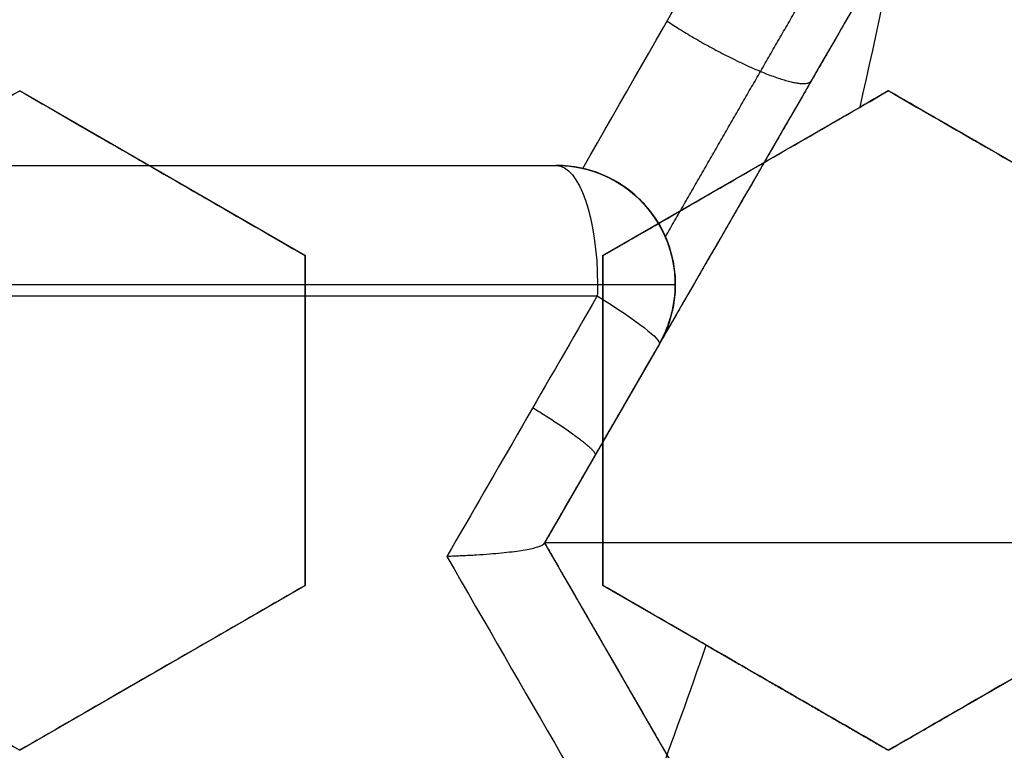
# Model space of a CAD drawing. Header units: centimetres. Extents: x -11.4 to 11.4, y -26.1 to 0.
# Tile 527 of 656: x -6.685 to -6.6023, y -23.9042 to -23.8428. Entities that reach past the tile are written whole.
import ezdxf

# ---------------------------------------------------------------- set-up
doc = ezdxf.new("R2010")
doc.units = ezdxf.units.CM
doc.layers.add('Default', color=7, linetype='Continuous', true_color=0x000000)

msp = doc.modelspace()

# ---------------------------------------------------------------- linework, layer by layer
at = {"layer": 'Default'}
for p, q in [((-6.661000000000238, -23.86258330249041, -3.2407209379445), (-6.684999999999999, -23.84872689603, -3.2407209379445)), ((-6.61200000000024, -23.84872689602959, -3.2576317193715), (-6.636, -23.86258330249, -3.2576317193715)), ((-6.588000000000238, -23.86258330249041, -3.261263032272), (-6.612, -23.84872689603, -3.261263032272)), ((-7.460094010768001, -23.855, -4.686260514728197), (-6.639905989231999, -23.855, -4.686260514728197)), ((-6.673000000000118, -23.85565509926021, -3.267319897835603), (-6.673000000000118, -23.85565509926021, -3.214111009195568)), ((-6.62400000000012, -23.8556550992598, -3.28456530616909), (-6.62400000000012, -23.8556550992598, -3.231356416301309)), ((-6.624793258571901, -23.85882398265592, -4.607995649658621), (-6.624793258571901, -23.85882398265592, -4.515)), ((-6.661, -23.89029611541, -3.2471650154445), (-6.661, -23.86258330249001, -3.2471650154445)), ((-6.636, -23.86258330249, -3.2558403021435), (-6.636, -23.89029611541, -3.2558403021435)), ((-6.629905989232, -23.865, -4.611634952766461), (-6.629905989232, -23.865, -4.706169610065)), ((-6.631245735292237, -23.8700000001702, -4.611419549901), (-6.640897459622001, -23.88671727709, -4.611419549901)), ((-6.661, -23.87643970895, -3.273692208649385), (-6.661, -23.87643970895, -3.220483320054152)), ((-6.636, -23.87643970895, -3.282370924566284), (-6.636, -23.87643970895, -3.229162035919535)), ((-6.511897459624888, -23.886717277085, -4.515), (-6.640897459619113, -23.886717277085, -4.515)), ((-6.640897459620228, -23.88671727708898, -4.6108017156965), (-6.608647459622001, -23.94257591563, -4.6108017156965)), ((-6.708999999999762, -23.89029611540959, -3.237421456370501), (-6.685, -23.90415252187, -3.237421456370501)), ((-6.684999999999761, -23.90415252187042, -3.245573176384), (-6.661, -23.89029611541, -3.245573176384)), ((-6.635999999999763, -23.89029611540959, -3.25910413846), (-6.612000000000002, -23.90415252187, -3.25910413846)), ((-6.611999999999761, -23.90415252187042, -3.2640558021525), (-6.588, -23.89029611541, -3.2640558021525)), ((-6.67299999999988, -23.89722431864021, -3.272124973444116), (-6.67299999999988, -23.89722431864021, -3.21891608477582)), ((-6.623999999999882, -23.8972243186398, -3.2875), (-6.623999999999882, -23.8972243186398, -3.235657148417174))]:
    msp.add_line(p, q, dxfattribs=at)
at = {"layer": 'Default', "extrusion": (0, 0, -1)}
for centre, radius, start, end in [((7.050000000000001, -23.75, 3), 0.9, 90, 270), ((7.050000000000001, -23.75, 3.789997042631), 0.8999999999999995, 90, 270), ((7.050000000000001, -23.75, 4.600000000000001), 0.8550000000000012, 90, 270), ((7.050000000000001, -23.75, 3.05), 0.5999999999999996, 90, 270), ((7.050000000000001, -23.75, 4.27), 0.8250000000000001, 180, 0), ((7.050000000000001, -23.75, 4.48), 0.82, 180, 0), ((7.050000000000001, -23.75, 4.455), 0.7950000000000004, 180, 0), ((7.050000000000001, -23.75, 4.32), 0.7825000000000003, 180, 0), ((7.050000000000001, -23.75, 4.455), 0.7825000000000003, 180, 0), ((7.050000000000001, -23.75, 4.345000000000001), 0.7575000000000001, 180, 0), ((7.050000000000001, -23.75, 3.2675), 0.6775000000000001, 180, 0), ((7.050000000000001, -23.75, 3.2775), 0.6774999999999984, 180, 0), ((7.050000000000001, -23.75, 3.25), 0.6724999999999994, 180, 0), ((7.050000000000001, -23.75, 3.25), 0.6367740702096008, 180, 0), ((7.050000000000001, -23.75, 3.269019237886), 0.6125, 180, 0), ((7.050000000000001, -23.75, 3.255), 0.6075000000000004, 180, 0), ((7.050000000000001, -23.75, 4.670980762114), 0.6075, 180, 0), ((7.050000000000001, -23.75, 4.69), 0.6075000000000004, 180, 0), ((7.050000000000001, -23.75, 3.255), 0.55, 180, 0), ((7.050000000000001, -23.75, 3.263395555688), 0.5499999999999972, 180, 0), ((6.639905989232, -23.865, 4.655926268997), 0.00999999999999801, 90, 210.000000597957)]:
    msp.add_arc(centre, radius, start, end, dxfattribs=at)
at = {"layer": 'Default'}
for centre, radius, start, end in [((-7.050000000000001, -23.75, -4.6), 0.8550000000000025, 270, 90), ((-7.050000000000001, -23.75, -4.27), 0.835, 270, 90), ((-7.050000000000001, -23.75, -4.58), 0.8349999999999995, 270, 90), ((-7.050000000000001, -23.75, -4.425000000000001), 0.8349999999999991, 270, 90), ((-7.050000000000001, -23.75, -3.1), 0.775, 270, 90), ((-7.050000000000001, -23.75, -3.5986250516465), 0.7749999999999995, 270, 90), ((-7.050000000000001, -23.75, -3), 0.6000000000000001, 270, 90), ((-7.050000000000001, -23.75, -3.1), 0.6000000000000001, 270, 90), ((-7.050000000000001, -23.75, -4.295000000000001), 0.8250000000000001, 180, 0), ((-7.050000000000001, -23.75, -4.282500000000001), 0.8249999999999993, 180, 0), ((-7.050000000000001, -23.75, -4.32), 0.8, 180, 0), ((-7.050000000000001, -23.75, -4.43), 0.7575000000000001, 180, 0), ((-7.050000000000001, -23.75, -4.3875), 0.7574999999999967, 180, 0), ((-7.050000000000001, -23.75, -3.98), 0.75, 180, 0), ((-7.050000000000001, -23.75, -3.2425), 0.75, 180, 0), ((-7.050000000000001, -23.75, -3.2425), 0.7025000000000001, 180, 0), ((-7.050000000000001, -23.75, -3.2875), 0.6775000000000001, 180, 0), ((-7.050000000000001, -23.75, -3.2875), 0.6725, 180, 0), ((-7.050000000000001, -23.75, -3.26875), 0.6724999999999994, 180, 0), ((-7.050000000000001, -23.75, -4.66), 0.67, 180, 0), ((-7.050000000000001, -23.75, -4.69), 0.6400000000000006, 180, 0), ((-7.050000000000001, -23.75, -3.25), 0.636774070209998, 180, 0), ((-7.050000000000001, -23.75, -3.2875), 0.6231698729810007, 180, 0), ((-7.050000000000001, -23.75, -3.2875), 0.6075, 180, 0), ((-7.050000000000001, -23.75, -3.27125), 0.6074999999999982, 180, 0), ((-7.050000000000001, -23.75, -4.680490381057), 0.6074999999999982, 180, 0), ((-7.050000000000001, -23.75, -3.271791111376), 0.55, 180, 0), ((-7.050000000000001, -23.75, -4.161274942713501), 0.7750000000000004, 274.5305254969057, 0), ((-7.050000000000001, -23.75, -3.61125), 0.75, 296.8079105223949, 0), ((-7.050000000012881, -23.74999999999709, -3.2875), 0.4469695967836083, 347.0582565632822, 357.0667820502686), ((-6.639905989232, -23.865, -4.706169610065), 0.01, 0, 90), ((-6.639905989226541, -23.865, -4.706169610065), 0.009999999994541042, 329.9999999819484, 0), ((-7.050000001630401, -23.7499999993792, -3.2875), 0.4469695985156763, 337.7792039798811, 341.0279703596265)]:
    msp.add_arc(centre, radius, start, end, dxfattribs=at)
at = {"layer": 'Default', "extrusion": (-1.379856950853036e-06, 1.386659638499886e-16, 0.9999999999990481)}
msp.add_arc((-7.050003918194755, -23.75, -3.984869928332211), 0.7584484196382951, 252.0001242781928, 0, dxfattribs=at)
at = {"layer": 'Default', "extrusion": (0, -1, 0)}
for centre, radius, start, end in [((-7.050000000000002, -3.595000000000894, 23.855), 1.184430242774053, 249.7426523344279, 290.2573476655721), ((-7.050000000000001, -3.595000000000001, 23.855), 1.184430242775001, 249.7426523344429, 290.2573476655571), ((-7.050000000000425, -3.594999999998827, 23.865), 1.194430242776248, 249.7426523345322, 290.2573476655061), ((-6.639905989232, -4.706169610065, 23.865), 0.01, 290.2573476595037, 0), ((-7.050000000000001, -3.594999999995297, 23.86596638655), 1.194383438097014, 249.7426523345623, 290.2573476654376)]:
    msp.add_arc(centre, radius, start, end, dxfattribs=at)
at = {"layer": 'Default', "extrusion": (-7.220129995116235e-09, 0.9999999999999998, -2.013600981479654e-08)}
msp.add_arc((7.049981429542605, -5.75994820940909, -23.85499985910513), 1.214944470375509, 98.69735377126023, 109.7262121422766, dxfattribs=at)
at = {"layer": 'Default', "extrusion": (-0.9381469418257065, 1.052771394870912e-10, -0.3462373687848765)}
msp.add_arc((23.86500000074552, -2.116095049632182, 7.858659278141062), 0.01000000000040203, 179.9999999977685, 269.9999999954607, dxfattribs=at)
at = {"layer": 'Default', "extrusion": (-0.9381469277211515, -2.173125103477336e-09, -0.3462374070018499)}
msp.add_arc((23.86499998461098, -2.116094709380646, 7.858659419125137), 0.01000000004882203, 270.0000000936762, 275.5456419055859, dxfattribs=at)
at = {"layer": 'Default', "extrusion": (-0.8660254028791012, 0.5000000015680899, -2.309284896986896e-08)}
msp.add_arc((24.09310332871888, -3.595000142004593, -6.18564033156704), 1.125541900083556, 264.5786569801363, 265.8704395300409, dxfattribs=at)
at = {"layer": 'Default', "extrusion": (-0.4977634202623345, -0.8621515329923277, -0.09447915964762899)}
msp.add_arc((6.182172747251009, -2.418785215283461, 24.3249836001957), 0.009999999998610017, 290.2896512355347, 3.39683240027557e-09, dxfattribs=at)
at = {"layer": 'Default', "extrusion": (-0.8660254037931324, 0.499999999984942, 1.149505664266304e-09)}
msp.add_arc((24.09310334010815, -3.594999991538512, -6.192172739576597), 1.116162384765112, 264.5786569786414, 265.5775242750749, dxfattribs=at)
at = {"layer": 'Default', "extrusion": (-0.8660254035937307, -0.5000000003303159, -1.04119254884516e-09)}
msp.add_arc((17.04310333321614, -3.594999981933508, 17.69454455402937), 1.157566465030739, 286.2000596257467, 289.6041441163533, dxfattribs=at)
at = {"layer": 'Default', "extrusion": (-0.8660254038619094, -0.4999999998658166, 4.883096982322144e-10)}
msp.add_arc((17.04310334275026, -3.595000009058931, 17.70222575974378), 1.167293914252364, 285.9026967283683, 289.8586017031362, dxfattribs=at)
at = {"layer": 'Default'}
for points, degree in [([(-7.050000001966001, -22.85000591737, -4.579994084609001), (-7.038829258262, -22.85000591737, -4.579994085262), (-7.016470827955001, -22.85041309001, -4.57996809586), (-6.982913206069, -22.85229470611, -4.579978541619), (-6.949430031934, -22.85542554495, -4.579975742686), (-6.916038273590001, -22.85981313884, -4.579976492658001), (-6.882816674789, -22.86545048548, -4.579976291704), (-6.849855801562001, -22.87232107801, -4.579976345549), (-6.817154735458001, -22.88042458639, -4.579976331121), (-6.784792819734, -22.88974261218, -4.579976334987), (-6.752822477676, -22.90025696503, -4.579976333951), (-6.721248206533, -22.91196643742, -4.579976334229), (-6.690138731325, -22.92484687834, -4.579976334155), (-6.659531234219, -22.93888214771, -4.579976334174), (-6.629466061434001, -22.95405467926, -4.579976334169), (-6.60000794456, -22.97033040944, -4.579976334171), (-6.571170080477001, -22.98770094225, -4.57997633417), (-6.542992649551, -23.00614419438, -4.57997633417), (-6.515530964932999, -23.02562391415, -4.57997633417), (-6.488811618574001, -23.04612101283, -4.57997633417), (-6.462881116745, -23.06760056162, -4.57997633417), (-6.437786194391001, -23.09002131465, -4.57997633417), (-6.413531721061, -23.11337910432, -4.57997633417), (-6.390166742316, -23.13762926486, -4.57997633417), (-6.367728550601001, -23.1627320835, -4.57997633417), (-6.346240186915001, -23.18866229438, -4.57997633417), (-6.325745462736, -23.21536660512, -4.57997633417), (-6.306266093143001, -23.24281397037, -4.57997633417), (-6.287815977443, -23.27098694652, -4.57997633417), (-6.270435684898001, -23.29982524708, -4.57997633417), (-6.254144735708, -23.32929531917, -4.57997633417), (-6.238966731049, -23.35935601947, -4.57997633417), (-6.22493234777, -23.3899431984, -4.57997633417), (-6.212045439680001, -23.4210469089, -4.57997633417), (-6.200328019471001, -23.4526190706, -4.57997633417), (-6.189801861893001, -23.48460021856, -4.57997633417), (-6.180477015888, -23.5169596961, -4.57997633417), (-6.172370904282, -23.54963853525, -4.57997633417), (-6.165495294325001, -23.58258113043, -4.57997633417), (-6.159852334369, -23.61577939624, -4.57997633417), (-6.155455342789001, -23.64916502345, -4.57997633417), (-6.152310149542, -23.68268801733, -4.57997633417), (-6.150420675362, -23.71631200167, -4.57997633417), (-6.149790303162, -23.74996560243, -4.57997633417), (-6.150418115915, -23.78361971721, -4.57997633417), (-6.152305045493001, -23.81724384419, -4.57997633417), (-6.155447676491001, -23.85076694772, -4.57997633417), (-6.159842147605, -23.884153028, -4.57997633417), (-6.165482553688, -23.91735152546, -4.57997633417), (-6.172355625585, -23.95029454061, -4.57997633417), (-6.180459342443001, -23.98297436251, -4.57997633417), (-6.189781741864, -24.01533455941, -4.57997633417), (-6.200305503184, -24.0473165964, -4.57997633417), (-6.212020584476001, -24.07888976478, -4.57997633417), (-6.224905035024, -24.10999420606, -4.57997633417), (-6.238937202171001, -24.14058267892, -4.57997633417), (-6.254113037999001, -24.170644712, -4.57997633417), (-6.270401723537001, -24.20011593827, -4.57997633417), (-6.287779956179, -24.2289557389, -4.57997633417), (-6.306227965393, -24.25713010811, -4.57997633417), (-6.325705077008, -24.28457868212, -4.57997633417), (-6.346198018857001, -24.3112848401, -4.57997633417), (-6.367684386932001, -24.33721659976, -4.57997633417), (-6.390120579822, -24.3623209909, -4.57997633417), (-6.413483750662, -24.38657293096, -4.57997633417), (-6.437736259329, -24.40993235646, -4.57997633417), (-6.462829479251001, -24.4323550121, -4.57997633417), (-6.488758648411, -24.45383675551, -4.57997633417), (-6.515476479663, -24.47433588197, -4.57997633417), (-6.542936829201, -24.49381775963, -4.57997633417), (-6.571112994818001, -24.51226319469, -4.57997633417), (-6.599949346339, -24.52963576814, -4.579976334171), (-6.629406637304, -24.54591392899, -4.579976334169), (-6.659470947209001, -24.56108882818, -4.579976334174), (-6.690077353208, -24.57512635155, -4.579976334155), (-6.721186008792, -24.58800916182, -4.579976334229), (-6.752759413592, -24.59972097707, -4.579976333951), (-6.784729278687, -24.61023780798, -4.579976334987), (-6.817091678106, -24.61955853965, -4.579976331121), (-6.849792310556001, -24.62766442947, -4.579976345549), (-6.88275073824, -24.63453701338, -4.579976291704), (-6.915969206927, -24.64017644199, -4.579976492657), (-6.949361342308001, -24.64456678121, -4.579975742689), (-6.982852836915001, -24.64770094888, -4.579978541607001), (-7.016430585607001, -24.64958576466, -4.579968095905), (-7.038814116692, -24.64999408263, -4.579994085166), (-7.049999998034, -24.64999408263, -4.579994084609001)], 3), ([(-7.050000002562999, -22.87000771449, -4.599992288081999), (-7.038929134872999, -22.87000771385, -4.599992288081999), (-7.016824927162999, -22.87044777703, -4.600003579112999), (-6.983759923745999, -22.87231003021, -4.599999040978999), (-6.950849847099, -22.8754191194, -4.600000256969), (-6.918072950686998, -22.87975909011, -4.599999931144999), (-6.885477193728, -22.88532902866, -4.600000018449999), (-6.853104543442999, -22.89212084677, -4.599999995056), (-6.820976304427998, -22.90013377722, -4.600000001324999), (-6.789232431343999, -22.90933233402, -4.599999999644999), (-6.757976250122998, -22.91967364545, -4.600000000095), (-6.727177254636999, -22.93115663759, -4.599999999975), (-6.696849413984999, -22.94377187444, -4.600000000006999), (-6.666982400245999, -22.95752443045, -4.599999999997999), (-6.637633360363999, -22.97239239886, -4.6), (-6.608880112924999, -22.98833558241, -4.6), (-6.580743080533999, -23.00534064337, -4.6), (-6.553257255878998, -23.02338719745, -4.6), (-6.526470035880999, -23.04244368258, -4.6), (-6.500404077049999, -23.06249428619, -4.6), (-6.475109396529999, -23.08350162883, -4.6), (-6.450633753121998, -23.10542314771, -4.6), (-6.426981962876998, -23.12825403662, -4.6), (-6.404200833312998, -23.15195089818, -4.6), (-6.382323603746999, -23.17647785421, -4.6), (-6.361371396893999, -23.20181201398, -4.6), (-6.341387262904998, -23.22790124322, -4.6), (-6.322391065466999, -23.25471754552, -4.6), (-6.304398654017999, -23.28224122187, -4.6), (-6.287450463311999, -23.31041192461, -4.6), (-6.271564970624, -23.33919764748, -4.6), (-6.256764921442, -23.36855872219, -4.6), (-6.243080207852, -23.39843256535, -4.6), (-6.2305142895, -23.42881031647, -4.6), (-6.219089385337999, -23.45964319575, -4.6), (-6.208826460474, -23.4908734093, -4.6), (-6.199734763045, -23.52247268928, -4.6), (-6.191831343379, -23.55438357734, -4.6), (-6.185127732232, -23.58655183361, -4.6), (-6.179626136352, -23.61896932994, -4.6), (-6.175339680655, -23.65156823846, -4.6), (-6.172273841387, -23.68430056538, -4.6), (-6.170432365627, -23.71713212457, -4.6), (-6.169818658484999, -23.74999277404, -4.6), (-6.170431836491, -23.78285372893, -4.6), (-6.172272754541, -23.81568473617, -4.6), (-6.17533790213, -23.84841578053, -4.6), (-6.179623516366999, -23.88101313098, -4.6), (-6.185124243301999, -23.91342969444, -4.6), (-6.191827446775, -23.94559951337, -4.6), (-6.199731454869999, -23.97751522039, -4.6), (-6.208824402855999, -24.00912015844, -4.6), (-6.219088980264, -24.04035585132, -4.6), (-6.230515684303, -24.07119339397, -4.6), (-6.243083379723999, -24.10157483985, -4.6), (-6.256770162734, -24.13145229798, -4.6), (-6.271572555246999, -24.16081683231, -4.6), (-6.287460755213, -24.18960605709, -4.6), (-6.304412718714, -24.21778133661, -4.6), (-6.322408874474, -24.24530870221, -4.6), (-6.341407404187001, -24.27212610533, -4.6), (-6.361391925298, -24.29821371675, -4.6), (-6.382342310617, -24.32354381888, -4.6), (-6.404216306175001, -24.34806569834, -4.6), (-6.426994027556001, -24.37175796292, -4.6), (-6.450643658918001, -24.39458604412, -4.6), (-6.475121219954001, -24.41650866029, -4.6), (-6.500422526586, -24.43752061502, -4.6), (-6.526496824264, -24.45757628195, -4.6), (-6.553291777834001, -24.47663651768, -4.6), (-6.580784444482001, -24.49468551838, -4.6), (-6.608928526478, -24.51169257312, -4.6), (-6.637691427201, -24.52763854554, -4.6), (-6.667051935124, -24.54250933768, -4.599999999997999), (-6.696931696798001, -24.55626435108, -4.600000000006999), (-6.727274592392, -24.56888192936, -4.599999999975), (-6.758087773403, -24.58036572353, -4.600000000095), (-6.789353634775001, -24.59070531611, -4.599999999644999), (-6.821099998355, -24.59989952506, -4.600000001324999), (-6.853227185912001, -24.60790727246, -4.599999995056), (-6.885602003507, -24.61469476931, -4.600000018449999), (-6.918204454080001, -24.62026089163, -4.599999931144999), (-6.950981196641, -24.6245956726, -4.600000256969), (-6.983876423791, -24.62769844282, -4.599999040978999), (-7.01690332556, -24.62955448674, -4.600003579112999), (-7.038958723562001, -24.62999228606, -4.599992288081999), (-7.049999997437, -24.62999228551, -4.599992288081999)], 3), ([(-7.050000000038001, -22.97338343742, -4.211616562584), (-7.040034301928, -22.97326068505, -4.211739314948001), (-7.0200716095, -22.97339655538, -4.211987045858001), (-6.990068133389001, -22.97475443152, -4.212364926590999), (-6.960077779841, -22.97727194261, -4.212748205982), (-6.930172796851, -22.98094910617, -4.213135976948), (-6.900463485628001, -22.98577184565, -4.213526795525), (-6.870960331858, -22.99173644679, -4.213920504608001), (-6.841728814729, -22.9988285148, -4.21431621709), (-6.812767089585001, -23.00704882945, -4.214713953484), (-6.784149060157, -23.01637813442, -4.215112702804), (-6.755903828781, -23.0268065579, -4.215512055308), (-6.728083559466, -23.03831624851, -4.215911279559), (-6.700785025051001, -23.0508628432, -4.216308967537), (-6.673979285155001, -23.06445271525, -4.216705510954), (-6.647535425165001, -23.07916987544, -4.21710293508), (-6.621903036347, -23.09477466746, -4.217494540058), (-6.598251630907, -23.11044028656, -4.217861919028), (-6.577686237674, -23.12510785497, -4.218186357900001), (-6.559354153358, -23.13903749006, -4.21847964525), (-6.54189295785, -23.15310658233, -4.218762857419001), (-6.524518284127, -23.16795465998, -4.219048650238), (-6.507527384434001, -23.18336335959, -4.2193327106), (-6.491033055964, -23.19923462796, -4.219611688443), (-6.475328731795, -23.21524076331, -4.219887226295), (-6.459818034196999, -23.23196178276, -4.220170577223), (-6.443392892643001, -23.25075472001, -4.220483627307), (-6.425759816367, -23.27235681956, -4.220836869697), (-6.407902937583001, -23.29596432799, -4.221215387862), (-6.390537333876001, -23.320853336, -4.221606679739), (-6.374163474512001, -23.34636627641, -4.22200017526), (-6.358774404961, -23.37250001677, -4.222395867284), (-6.344394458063, -23.39922104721, -4.222793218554), (-6.331054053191, -23.42647417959, -4.223191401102), (-6.318782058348, -23.45419617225, -4.223589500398), (-6.307584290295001, -23.4823692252, -4.223987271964), (-6.297472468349, -23.51096694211, -4.224384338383), (-6.288462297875, -23.53995216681, -4.224780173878), (-6.280576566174, -23.56925476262, -4.22517382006), (-6.273829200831, -23.59881391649, -4.225564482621), (-6.268224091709, -23.62860184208, -4.225951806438), (-6.263764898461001, -23.65860388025, -4.226335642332), (-6.260461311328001, -23.68877269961, -4.226715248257), (-6.258320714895, -23.71905055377, -4.227090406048), (-6.257345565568, -23.74942073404, -4.227459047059), (-6.257541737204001, -23.78002186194, -4.227829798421), (-6.258911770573, -23.81056761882, -4.228207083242), (-6.261454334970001, -23.84105143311, -4.228588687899), (-6.265161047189, -23.87138087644, -4.228974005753), (-6.270024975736, -23.90153190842, -4.229362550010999), (-6.276045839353, -23.9314946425, -4.229754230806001), (-6.283206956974, -23.96118644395, -4.230147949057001), (-6.291506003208, -23.99059835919, -4.230543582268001), (-6.300922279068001, -24.01965553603, -4.230940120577), (-6.311447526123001, -24.04833621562, -4.23133725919), (-6.323068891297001, -24.07660058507, -4.231734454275), (-6.335758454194, -24.10438344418, -4.232130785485), (-6.349513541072, -24.13167755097, -4.232526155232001), (-6.364293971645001, -24.15840378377, -4.232919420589), (-6.380099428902, -24.18456209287, -4.233310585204), (-6.396889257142, -24.21008352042, -4.23369863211), (-6.414649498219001, -24.23494853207, -4.2340832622), (-6.433349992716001, -24.25911283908, -4.234463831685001), (-6.452961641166, -24.28254236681, -4.234839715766), (-6.473558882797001, -24.30531097, -4.235212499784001), (-6.49503825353, -24.32728630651, -4.23557888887), (-6.517395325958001, -24.34847618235, -4.235952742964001), (-6.540529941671, -24.36877856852, -4.236330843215), (-6.564422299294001, -24.3881804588, -4.236713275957), (-6.589045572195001, -24.40665840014, -4.237099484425), (-6.614348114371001, -24.42417454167, -4.237488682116), (-6.640315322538, -24.44071804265, -4.237880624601), (-6.666876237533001, -24.45624449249, -4.238274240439), (-6.694029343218, -24.47075331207, -4.238669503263), (-6.721707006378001, -24.48420741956, -4.239065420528), (-6.749886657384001, -24.49659654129, -4.239461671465), (-6.778516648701, -24.50789701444, -4.239857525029), (-6.807545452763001, -24.51809033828, -4.240252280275), (-6.836977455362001, -24.52717647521, -4.240645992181), (-6.866748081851, -24.53513189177, -4.241037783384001), (-6.896791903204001, -24.54193893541, -4.241426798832), (-6.927035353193, -24.54758431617, -4.241812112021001), (-6.957482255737, -24.55207143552, -4.242193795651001), (-6.988153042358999, -24.55539777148, -4.242572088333), (-7.019001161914, -24.55754929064, -4.242946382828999), (-7.039657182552, -24.55819289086, -4.243192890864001), (-7.050000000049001, -24.5583152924, -4.243315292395)], 3), ([(-7.050000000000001, -24.525, -4.097250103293), (-7.040059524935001, -24.525, -4.097056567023), (-7.020176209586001, -24.52461734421, -4.096666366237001), (-6.990398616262, -24.52289677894, -4.096072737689), (-6.960681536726, -24.52002887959, -4.095471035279), (-6.93109326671, -24.51601765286, -4.094862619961), (-6.901708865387, -24.51087533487, -4.094249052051), (-6.872544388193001, -24.5046065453, -4.09363068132), (-6.843642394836, -24.49722044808, -4.093008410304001), (-6.815018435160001, -24.48871913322, -4.0923825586), (-6.786746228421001, -24.47912222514, -4.091754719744), (-6.758891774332, -24.4684549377, -4.091126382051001), (-6.731464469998, -24.45672251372, -4.090497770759), (-6.704505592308, -24.44394203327, -4.089869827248), (-6.67803608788, -24.43012136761, -4.089243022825), (-6.652126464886, -24.41529568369, -4.088619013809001), (-6.626828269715, -24.3994976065, -4.087999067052), (-6.602153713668, -24.38273637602, -4.0873834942), (-6.578133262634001, -24.3650315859, -4.086773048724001), (-6.554796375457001, -24.34640201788, -4.086168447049), (-6.532209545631, -24.32690110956, -4.085571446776), (-6.510389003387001, -24.3065441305, -4.084982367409), (-6.489390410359, -24.28538619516, -4.084403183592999), (-6.469190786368, -24.26340330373, -4.083811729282), (-6.449850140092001, -24.24065475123, -4.083213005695), (-6.431412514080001, -24.21719494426, -4.082607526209), (-6.413897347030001, -24.19305176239, -4.081996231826), (-6.397322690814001, -24.16825132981, -4.081379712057), (-6.381698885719, -24.14280524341, -4.08075829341), (-6.367066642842, -24.11677498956, -4.08013349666), (-6.353463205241, -24.0902319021, -4.079507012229), (-6.340892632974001, -24.06319079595, -4.078879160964), (-6.329354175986, -24.03564384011, -4.078249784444), (-6.318873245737, -24.00763676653, -4.077619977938), (-6.309493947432, -23.97928509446, -4.076992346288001), (-6.30125860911, -23.95075631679, -4.07637049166), (-6.294105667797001, -23.92190387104, -4.075751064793), (-6.287919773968, -23.89202918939, -4.075119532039), (-6.282925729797, -23.8619255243, -4.074493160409), (-6.27922777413, -23.83252088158, -4.073890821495), (-6.276803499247, -23.80502748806, -4.073336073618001), (-6.275387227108, -23.77883524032, -4.072814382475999), (-6.274846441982, -23.7520817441, -4.072290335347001), (-6.27524316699, -23.72509774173, -4.071763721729), (-6.276580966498, -23.69814539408, -4.071227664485), (-6.278824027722, -23.67162969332, -4.070693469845), (-6.281923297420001, -23.64546667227, -4.070159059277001), (-6.286213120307, -23.61756303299, -4.069581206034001), (-6.291882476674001, -23.58816071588, -4.068963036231), (-6.298864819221, -23.55833921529, -4.068326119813), (-6.306953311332, -23.52908125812, -4.067691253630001), (-6.315942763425, -23.50084682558, -4.067069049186), (-6.32605741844, -23.47281764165, -4.066441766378), (-6.33729162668, -23.44508928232, -4.065811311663), (-6.349584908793, -23.41782536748, -4.065181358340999), (-6.362822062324, -23.39124745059, -4.064557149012), (-6.37709700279, -23.36512302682, -4.063933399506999), (-6.392790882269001, -23.33888569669, -4.063296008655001), (-6.409455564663, -23.31338657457, -4.062665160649), (-6.426553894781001, -23.2893367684, -4.062059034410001), (-6.443232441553, -23.26761872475, -4.061501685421), (-6.459897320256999, -23.24737082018, -4.060973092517), (-6.477614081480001, -23.22727445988, -4.060438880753), (-6.496156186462, -23.20766698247, -4.059907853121), (-6.51534924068, -23.18873946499, -4.059383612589), (-6.534885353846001, -23.17076718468, -4.058857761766), (-6.55491030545, -23.15354506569, -4.058329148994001), (-6.577115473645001, -23.13575777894, -4.057753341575), (-6.601253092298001, -23.11789125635, -4.057139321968), (-6.626598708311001, -23.10063985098, -4.056506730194), (-6.652285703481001, -23.08460866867, -4.055877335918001), (-6.677996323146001, -23.06990393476, -4.055258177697), (-6.704396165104, -23.05611215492, -4.054632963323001), (-6.731394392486, -23.04330809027, -4.054004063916), (-6.758888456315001, -23.03154563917, -4.053373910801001), (-6.786758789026, -23.02087354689, -4.052745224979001), (-6.814990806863, -23.01129023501, -4.052118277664), (-6.843596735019, -23.00279199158, -4.051492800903), (-6.872529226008, -22.99539659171, -4.050869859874), (-6.901712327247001, -22.98912386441, -4.050251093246), (-6.931093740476, -22.98398257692, -4.049637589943), (-6.96064747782, -22.97997545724, -4.049029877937), (-6.990359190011, -22.97710596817, -4.048428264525), (-7.020171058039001, -22.97538252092, -4.047833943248), (-7.040058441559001, -22.975, -4.047443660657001), (-7.050000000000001, -22.975, -4.047250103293)], 3), ([(-7.284376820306, -24.47132328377, -4.08487124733), (-7.275129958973, -24.47432771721, -4.08467450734), (-7.256502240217, -24.47999379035, -4.084279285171), (-7.228233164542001, -24.48740302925, -4.083673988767), (-7.199695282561, -24.4937221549, -4.083063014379), (-7.170950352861, -24.49893351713, -4.082450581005), (-7.142070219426, -24.50302896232, -4.081839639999), (-7.113086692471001, -24.50600890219, -4.081231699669), (-7.083987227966, -24.50787542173, -4.080626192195), (-7.054794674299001, -24.50862224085, -4.080020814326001), (-7.025604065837, -24.50824467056, -4.079414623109), (-6.996471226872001, -24.50674620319, -4.07880623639), (-6.967390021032, -24.50412639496, -4.078193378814), (-6.938390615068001, -24.50038313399, -4.07757566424), (-6.909554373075, -24.49552418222, -4.076955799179), (-6.880943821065, -24.4895612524, -4.076335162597), (-6.852611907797, -24.48250807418, -4.075714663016), (-6.82460973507, -24.47438156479, -4.07509489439), (-6.796967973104, -24.46519493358, -4.074477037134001), (-6.76971234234, -24.45495936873, -4.073862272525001), (-6.742868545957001, -24.44368528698, -4.073252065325), (-6.716466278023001, -24.43138435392, -4.072644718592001), (-6.690533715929, -24.41806728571, -4.07203777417), (-6.66511300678, -24.40375237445, -4.071429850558), (-6.640262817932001, -24.38847103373, -4.070820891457), (-6.616038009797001, -24.37225916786, -4.070210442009), (-6.59245703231, -24.35513137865, -4.069599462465), (-6.569542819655, -24.33710381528, -4.068989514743), (-6.547315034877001, -24.31818871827, -4.068382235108), (-6.525815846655, -24.29841752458, -4.067776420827), (-6.505095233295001, -24.27783453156, -4.067170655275), (-6.485201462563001, -24.25649023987, -4.066563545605), (-6.466158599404, -24.2344163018, -4.065953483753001), (-6.447954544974, -24.21159719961, -4.065338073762), (-6.43062973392, -24.18807690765, -4.064719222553), (-6.414219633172, -24.16390133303, -4.064098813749), (-6.398750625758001, -24.13910837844, -4.06347810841), (-6.384247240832, -24.11373648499, -4.06285779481), (-6.370740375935, -24.08784123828, -4.062238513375), (-6.358255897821, -24.06147994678, -4.061620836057), (-6.34680316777, -24.03468147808, -4.061006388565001), (-6.336391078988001, -24.00747164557, -4.060397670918), (-6.327023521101, -23.97985970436, -4.059791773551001), (-6.318706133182, -23.95184287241, -4.059184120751), (-6.311478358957, -23.92353935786, -4.058574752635), (-6.305357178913, -23.89503978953, -4.057963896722), (-6.30033412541, -23.8663223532, -4.057352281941), (-6.296417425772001, -23.8374248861, -4.056741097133), (-6.293614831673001, -23.80840448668, -4.056132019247), (-6.291927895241, -23.77928390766, -4.055524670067), (-6.291549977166, -23.75976995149, -4.055117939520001), (-6.291549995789, -23.74999942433, -4.054914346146)], 3), ([(-6.637672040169, -23.8552527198, -4.617104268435), (-6.631086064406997, -23.84375158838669, -4.619480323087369), (-6.624520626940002, -23.83228632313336, -4.621913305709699), (-6.617976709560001, -23.82085863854, -4.624402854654)], 3), ([(-6.608647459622, -23.83085863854, -4.515), (-6.624772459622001, -23.858787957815, -4.515), (-6.640897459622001, -23.88671727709, -4.515)], 2), ([(-6.608647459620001, -23.83085863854, -4.613962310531), (-6.616152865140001, -23.84385838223, -4.611128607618), (-6.623686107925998, -23.85690634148, -4.608368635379), (-6.631245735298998, -23.87000000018, -4.605682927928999)], 3), ([(-6.709000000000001, -23.86258330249, -3.255519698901), (-6.706412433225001, -23.86108937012, -3.256243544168), (-6.701184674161, -23.85807112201, -3.257721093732), (-6.693195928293, -23.85345881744, -3.260024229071), (-6.687750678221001, -23.85031500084, -3.261623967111), (-6.685, -23.84872689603, -3.262439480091)], 3), ([(-6.709000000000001, -23.86258330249, -3.202310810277), (-6.706410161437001, -23.8610880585, -3.203035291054), (-6.701179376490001, -23.8580680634, -3.204513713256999), (-6.693190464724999, -23.85345566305, -3.20681693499), (-6.687748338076, -23.85031364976, -3.208415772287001), (-6.685, -23.84872689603, -3.209230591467)], 3), ([(-6.685, -23.84872689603, -3.209230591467), (-6.685, -23.84872689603, -3.235835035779), (-6.685, -23.84872689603, -3.262439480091)], 2), ([(-6.685, -23.84872689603, -3.262439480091), (-6.682498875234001, -23.85017092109, -3.263455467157), (-6.677386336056, -23.85312264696, -3.265533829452), (-6.669394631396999, -23.8577366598, -3.26878758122), (-6.663835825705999, -23.86094603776, -3.271054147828), (-6.660999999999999, -23.86258330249, -3.272211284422)], 3), ([(-6.685, -23.84872689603, -3.209230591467), (-6.6825013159, -23.85016951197, -3.210245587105), (-6.677392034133, -23.85311935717, -3.212322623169), (-6.669400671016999, -23.85773317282, -3.215576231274), (-6.663838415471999, -23.86094454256, -3.21784420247), (-6.660999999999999, -23.86258330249, -3.219002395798)], 3), ([(-6.635999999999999, -23.86258330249, -3.227763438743), (-6.633408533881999, -23.86108711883, -3.228530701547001), (-6.628175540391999, -23.85806584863, -3.230091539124), (-6.620184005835, -23.853451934, -3.232509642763), (-6.614745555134, -23.85031204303, -3.234178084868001), (-6.612000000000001, -23.84872689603, -3.235026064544)], 3), ([(-6.612000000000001, -23.84872689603, -3.2875), (-6.613192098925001, -23.849415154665, -3.2875), (-6.614384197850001, -23.8501034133, -3.2875)], 2), ([(-6.612000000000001, -23.84872689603, -3.235026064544), (-6.612000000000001, -23.84872689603, -3.261263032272), (-6.612000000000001, -23.84872689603, -3.2875)], 2), ([(-6.588, -23.86258330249, -3.2875), (-6.600000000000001, -23.85565509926, -3.2875), (-6.612000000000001, -23.84872689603, -3.2875)], 2), ([(-6.612000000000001, -23.84872689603, -3.235026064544), (-6.609490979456, -23.85017547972, -3.236032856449), (-6.60436797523, -23.85313324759, -3.238090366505), (-6.596382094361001, -23.85774389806, -3.241303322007), (-6.590830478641, -23.86094912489, -3.243540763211), (-6.588, -23.86258330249, -3.244682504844)], 3), ([(-6.635999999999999, -23.86258330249, -3.280972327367), (-6.633660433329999, -23.86123255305, -3.281665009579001), (-6.628939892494, -23.85850714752, -3.283071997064), (-6.621740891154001, -23.85435080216, -3.285245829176), (-6.616850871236, -23.85152754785, -3.286741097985), (-6.614384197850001, -23.8501034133, -3.2875)], 3), ([(-6.639905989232, -23.855, -4.616300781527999), (-6.639655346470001, -23.855, -4.616390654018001), (-6.639154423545, -23.85501883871, -4.616570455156), (-6.638407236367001, -23.8551034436, -4.616839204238), (-6.637915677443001, -23.85519688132, -4.617016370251), (-6.637672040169, -23.8552527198, -4.617104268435)], 3), ([(-6.639905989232, -23.855, -4.706169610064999), (-6.639905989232, -23.855, -4.661235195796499), (-6.639905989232, -23.855, -4.616300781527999)], 2), ([(-6.631245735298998, -23.87000000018, -4.605682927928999), (-6.631012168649, -23.8695954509, -4.606240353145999), (-6.630608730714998, -23.86876687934, -4.607337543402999), (-6.630184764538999, -23.86746997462, -4.608931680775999), (-6.629945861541, -23.8661679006, -4.610421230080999), (-6.629880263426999, -23.86488227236, -4.611790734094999), (-6.629972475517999, -23.8636590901, -4.613001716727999), (-6.63019592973, -23.86252284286, -4.61404456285), (-6.630525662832, -23.8614812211, -4.614926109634), (-6.630936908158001, -23.86054013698, -4.615654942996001), (-6.631418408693, -23.85968319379, -4.616254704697), (-6.631953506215, -23.85891433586, -4.616731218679), (-6.632528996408, -23.85822950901, -4.617096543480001), (-6.633149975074, -23.85761021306, -4.617366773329), (-6.633813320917, -23.85705482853, -4.617545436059), (-6.634513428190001, -23.85656433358, -4.61763486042), (-6.635245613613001, -23.85613880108, -4.617637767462), (-6.636017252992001, -23.85577380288, -4.617554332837), (-6.636825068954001, -23.85547326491, -4.617382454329), (-6.637386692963, -23.85531811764, -4.617207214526), (-6.637672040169, -23.8552527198, -4.617104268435)], 3), ([(-6.660999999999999, -23.86258330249, -3.219002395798), (-6.660999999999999, -23.86258330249, -3.24560684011), (-6.660999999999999, -23.86258330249, -3.272211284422)], 2), ([(-6.660999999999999, -23.86258330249, -3.272211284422), (-6.660999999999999, -23.86566135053, -3.272522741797), (-6.660999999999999, -23.87181813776, -3.27316930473), (-6.660999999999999, -23.88105294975, -3.27420845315), (-6.660999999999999, -23.88721449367, -3.274947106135), (-6.660999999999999, -23.89029611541, -3.275327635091)], 3), ([(-6.660999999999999, -23.86258330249, -3.219002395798), (-6.660999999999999, -23.86566195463, -3.219313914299), (-6.660999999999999, -23.871819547, -3.219960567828), (-6.660999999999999, -23.88105441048, -3.220999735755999), (-6.660999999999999, -23.88721511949, -3.221738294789), (-6.660999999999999, -23.89029611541, -3.222118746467)], 3), ([(-6.635999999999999, -23.86258330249, -3.280972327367), (-6.635999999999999, -23.86258330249, -3.254367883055), (-6.635999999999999, -23.86258330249, -3.227763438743)], 2), ([(-6.635999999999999, -23.89029611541, -3.283917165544), (-6.635999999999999, -23.88721644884, -3.283557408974), (-6.635999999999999, -23.88105749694, -3.282859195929), (-6.635999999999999, -23.87182204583, -3.28187719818), (-6.635999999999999, -23.86566301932, -3.281266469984), (-6.635999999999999, -23.86258330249, -3.280972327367)], 3), ([(-6.635999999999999, -23.89029611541, -3.23070827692), (-6.635999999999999, -23.88721594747, -3.230348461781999), (-6.635999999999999, -23.88105632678, -3.229650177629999), (-6.635999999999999, -23.87182091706, -3.228668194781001), (-6.635999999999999, -23.86566253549, -3.22805753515), (-6.635999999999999, -23.86258330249, -3.227763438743)], 3), ([(-6.631245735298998, -23.87000000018, -4.605682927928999), (-6.631245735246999, -23.87000000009, -4.655926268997), (-6.631245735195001, -23.87, -4.706169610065)], 2), ([(-6.640939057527, -23.88678932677, -4.707839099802), (-6.640961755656, -23.88682864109, -4.708171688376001), (-6.641045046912, -23.88690843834, -4.708850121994), (-6.641295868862, -23.88703070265, -4.709900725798), (-6.641678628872, -23.88715242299, -4.710958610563), (-6.642188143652, -23.88727016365, -4.711994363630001), (-6.642830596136, -23.88738391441, -4.713008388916), (-6.643603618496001, -23.88749142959, -4.713981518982), (-6.644496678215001, -23.88759019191, -4.714891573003), (-6.645494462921, -23.88767819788, -4.715720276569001), (-6.646605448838, -23.88775542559, -4.71646813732), (-6.647812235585, -23.88781951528, -4.717113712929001), (-6.648665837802, -23.88785235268, -4.717465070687), (-6.64910366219, -23.88786616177, -4.717619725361)], 3), ([(-6.640939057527, -23.88678932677, -4.707839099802), (-6.640929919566, -23.88677349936, -4.707705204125), (-6.640914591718, -23.88674695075, -4.707435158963), (-6.640900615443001, -23.88672274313, -4.707023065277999), (-6.640897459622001, -23.88671727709, -4.706744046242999), (-6.640897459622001, -23.88671727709, -4.706603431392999)], 3), ([(-6.640897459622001, -23.88671727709, -4.515), (-6.624772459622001, -23.91464659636, -4.515), (-6.608647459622, -23.94257591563, -4.515)], 2), ([(-6.640897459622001, -23.88671727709, -4.515), (-6.640897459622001, -23.88671727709, -4.6108017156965), (-6.640897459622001, -23.88671727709, -4.706603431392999)], 2), ([(-6.685, -23.90415252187, -3.269027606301), (-6.687776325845, -23.9025496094, -3.267869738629), (-6.693255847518, -23.89938600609, -3.265584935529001), (-6.701253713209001, -23.89476843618, -3.262251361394), (-6.706442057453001, -23.89177294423, -3.260089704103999), (-6.709000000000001, -23.89029611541, -3.259024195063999)], 3), ([(-6.685, -23.90415252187, -3.215818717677), (-6.687774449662, -23.90255069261, -3.214661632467), (-6.693251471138, -23.89938853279, -3.21237787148), (-6.701249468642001, -23.89477088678, -3.209044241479), (-6.706440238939, -23.89177399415, -3.20688157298), (-6.709000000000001, -23.89029611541, -3.20581530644)], 3), ([(-6.660999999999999, -23.89029611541, -3.275327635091), (-6.663722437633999, -23.89186791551, -3.274589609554), (-6.669130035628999, -23.89498999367, -3.273138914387), (-6.677122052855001, -23.89960418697, -3.271040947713), (-6.682385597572, -23.90264309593, -3.269690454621), (-6.685, -23.90415252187, -3.269027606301)], 3), ([(-6.660999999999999, -23.89029611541, -3.222118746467), (-6.663724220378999, -23.89186894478, -3.221380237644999), (-6.669134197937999, -23.89499239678, -3.219928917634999), (-6.677126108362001, -23.89960652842, -3.217831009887), (-6.682387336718, -23.90264410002, -3.216481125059), (-6.685, -23.90415252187, -3.215818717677)], 3), ([(-6.660999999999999, -23.89029611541, -3.222118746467), (-6.660999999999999, -23.89029611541, -3.248723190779), (-6.660999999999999, -23.89029611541, -3.275327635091)], 2), ([(-6.635999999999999, -23.89029611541, -3.283917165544), (-6.635999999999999, -23.89029611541, -3.257312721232), (-6.635999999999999, -23.89029611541, -3.23070827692)], 2), ([(-6.612000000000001, -23.90415252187, -3.240611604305), (-6.614793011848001, -23.90253997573, -3.239457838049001), (-6.620294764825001, -23.89936353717, -3.237185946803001), (-6.628290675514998, -23.89474709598, -3.233886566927), (-6.633457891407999, -23.89176380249, -3.231756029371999), (-6.635999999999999, -23.89029611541, -3.23070827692)], 3), ([(-6.627310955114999, -23.89531273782, -3.2875), (-6.628293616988, -23.89474539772, -3.287094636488), (-6.630247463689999, -23.8936173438, -3.286288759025), (-6.633143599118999, -23.89194525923, -3.285094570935), (-6.635051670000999, -23.89084363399, -3.284308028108), (-6.635999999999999, -23.89029611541, -3.283917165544)], 3), ([(-6.612000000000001, -23.90415252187, -3.2875), (-6.600000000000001, -23.89722431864, -3.2875), (-6.588, -23.89029611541, -3.2875)], 2), ([(-6.588, -23.89029611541, -3.247344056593), (-6.590726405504, -23.89187020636, -3.246561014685), (-6.596139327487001, -23.89499535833, -3.245018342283), (-6.604132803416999, -23.89961039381, -3.242776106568), (-6.609390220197, -23.9026457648, -3.241325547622), (-6.612000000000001, -23.90415252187, -3.240611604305)], 3), ([(-6.627310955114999, -23.89531273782, -3.2875), (-6.6196554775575, -23.899732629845, -3.2875), (-6.612000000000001, -23.90415252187, -3.2875)], 2), ([(-6.685, -23.90415252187, -3.215818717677), (-6.685, -23.90415252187, -3.242423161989), (-6.685, -23.90415252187, -3.269027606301)], 2), ([(-6.612000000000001, -23.90415252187, -3.2875), (-6.612000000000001, -23.90415252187, -3.2640558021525), (-6.612000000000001, -23.90415252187, -3.240611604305)], 2)]:
    msp.add_open_spline(points, degree=degree, dxfattribs=at)
for points, knots in [([(-6.478173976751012, -23.20173285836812, -4.270000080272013), (-6.482021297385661, -23.19772033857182, -4.269893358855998), (-6.494769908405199, -23.18470228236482, -4.269544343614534), (-6.517131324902, -23.163383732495, -4.268952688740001), (-6.555874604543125, -23.12985687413, -4.267949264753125), (-6.607799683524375, -23.091156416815, -4.2666554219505), (-6.675054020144, -23.05066959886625, -4.265054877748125), (-6.7463420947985, -23.016890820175, -4.263430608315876), (-6.820635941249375, -22.99036875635, -4.261806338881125), (-6.896820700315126, -22.971442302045, -4.260205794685), (-6.960902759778, -22.962091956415, -4.258911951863), (-7.012005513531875, -22.95840408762, -4.257908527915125), (-7.0500054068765, -22.95749735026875, -4.257180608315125), (-7.088005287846, -22.95840460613, -4.2564526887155), (-7.139107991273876, -22.96209317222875, -4.255449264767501), (-7.203189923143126, -22.97144439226, -4.254155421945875), (-7.279374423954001, -22.99037188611, -4.2525548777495), (-7.353667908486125, -23.01689496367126, -4.250930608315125), (-7.424955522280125, -23.05067471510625, -4.249306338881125), (-7.492209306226, -23.09116245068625, -4.247705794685), (-7.5441338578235, -23.129863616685, -4.246411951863), (-7.582876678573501, -23.16339100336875, -4.245408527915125), (-7.610387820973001, -23.189619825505, -4.244680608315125), (-7.6366162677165, -23.2171313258, -4.243952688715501), (-7.670143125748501, -23.25587460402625, -4.2429492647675), (-7.708843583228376, -23.3077996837, -4.241655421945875), (-7.74933040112, -23.375054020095, -4.2400548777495), (-7.783109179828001, -23.44634209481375, -4.238430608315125), (-7.8096312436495, -23.520635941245, -4.236806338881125), (-7.8285576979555, -23.596820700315, -4.235205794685), (-7.837908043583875, -23.66090275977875, -4.233911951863), (-7.8415959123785, -23.71200551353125, -4.232908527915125), (-7.842502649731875, -23.750005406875, -4.232180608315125), (-7.8415953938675, -23.78800528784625, -4.2314526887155), (-7.837906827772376, -23.839107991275, -4.2304492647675), (-7.828555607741, -23.90318992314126, -4.229155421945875), (-7.814564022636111, -23.95950704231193, -4.227972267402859), (-7.80500461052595, -23.98996202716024, -4.227316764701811), (-7.803236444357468, -23.99538910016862, -4.227199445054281)], [9.27219242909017, 9.27219242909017, 9.27219242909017, 9.27219242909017, 9.448947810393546, 9.852123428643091, 10.25529904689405, 11.06165028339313, 11.86800151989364, 12.67435275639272, 13.48070399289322, 14.28705522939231, 15.09340646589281, 15.49658208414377, 15.89975770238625, 16.30293332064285, 16.70610893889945, 17.51246017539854, 18.31881141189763, 19.12516264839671, 19.9315138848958, 20.73786512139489, 21.54421635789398, 21.94739197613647, 22.35056759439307, 22.75374321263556, 23.15691883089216, 23.96327006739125, 24.76962130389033, 25.57597254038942, 26.38232377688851, 27.18867501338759, 27.99502624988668, 28.39820186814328, 28.80137748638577, 29.20455310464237, 29.60772872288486, 30.41407995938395, 31.22043119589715, 31.39594200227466, 31.39594200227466, 31.39594200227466, 31.39594200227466]), ([(-7.754233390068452, -24.11281745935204, -4.270014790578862), (-7.752255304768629, -24.11665711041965, -4.269926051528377), (-7.738052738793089, -24.14368003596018, -4.269299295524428), (-7.708837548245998, -24.19220939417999, -4.268144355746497), (-7.670136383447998, -24.24413384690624, -4.266850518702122), (-7.636608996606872, -24.28287668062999, -4.265847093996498), (-7.610380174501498, -24.31038782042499, -4.265119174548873), (-7.582868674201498, -24.33661626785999, -4.264391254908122), (-7.544125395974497, -24.37014312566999, -4.263387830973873), (-7.492200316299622, -24.40884358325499, -4.262093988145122), (-7.424945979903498, -24.44933040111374, -4.260493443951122), (-7.353657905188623, -24.48310917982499, -4.258869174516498), (-7.279364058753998, -24.50963124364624, -4.257244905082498), (-7.203179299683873, -24.52855769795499, -4.255644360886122), (-7.139097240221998, -24.53790804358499, -4.254350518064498), (-7.087994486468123, -24.54159591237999, -4.253347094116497), (-7.049994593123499, -24.54250264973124, -4.252619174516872), (-7.011994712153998, -24.54159539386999, -4.251891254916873), (-6.960892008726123, -24.53790682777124, -4.250887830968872), (-6.896810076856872, -24.52855560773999, -4.249593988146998), (-6.820625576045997, -24.50962811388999, -4.247993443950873), (-6.746332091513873, -24.48310503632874, -4.246369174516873), (-6.675044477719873, -24.44932528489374, -4.244744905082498), (-6.607790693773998, -24.40883754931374, -4.243144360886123), (-6.555866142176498, -24.37013638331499, -4.241850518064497), (-6.517123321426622, -24.33660899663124, -4.240847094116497), (-6.489612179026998, -24.31038017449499, -4.240119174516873), (-6.463383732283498, -24.28286867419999, -4.239391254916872), (-6.429856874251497, -24.24412539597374, -4.238387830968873), (-6.391156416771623, -24.19220031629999, -4.237093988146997), (-6.350669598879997, -24.12494597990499, -4.235493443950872), (-6.316890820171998, -24.05365790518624, -4.233869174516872), (-6.290368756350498, -23.97936405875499, -4.232244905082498), (-6.271442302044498, -23.90317929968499, -4.230644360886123), (-6.262091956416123, -23.83909724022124, -4.229350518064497), (-6.258404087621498, -23.78799448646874, -4.228347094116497), (-6.257625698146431, -23.75537344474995, -4.227722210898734), (-6.257899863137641, -23.73541903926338, -4.22733996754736), (-6.258101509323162, -23.7281208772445, -4.227199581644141)], [9.150870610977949, 9.150870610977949, 9.150870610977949, 9.150870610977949, 9.283734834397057, 10.09022646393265, 10.89671809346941, 11.2999639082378, 11.70320972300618, 12.10645553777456, 12.50970135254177, 13.31619298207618, 14.12268461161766, 14.92917624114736, 15.73566787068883, 16.54215950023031, 17.34865112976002, 17.75189694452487, 18.15514275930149, 18.55838857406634, 18.9616343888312, 19.76812601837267, 20.57461764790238, 21.38110927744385, 22.18760090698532, 22.99409253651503, 23.8005841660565, 24.20382998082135, 24.60707579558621, 25.01032161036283, 25.41356742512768, 26.22005905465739, 27.02655068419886, 27.83304231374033, 28.63953394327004, 29.44602557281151, 30.25251720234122, 30.65576301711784, 31.05900883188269, 31.29101737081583, 31.29101737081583, 31.29101737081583, 31.29101737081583]), ([(-7.606978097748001, -24.28888811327, -4.21), (-7.600033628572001, -24.29606570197, -4.209804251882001), (-7.585867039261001, -24.31015250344, -4.209416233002), (-7.563816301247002, -24.33044562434, -4.208822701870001), (-7.540997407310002, -24.34987154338, -4.208221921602), (-7.517444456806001, -24.36840117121, -4.207613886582), (-7.493192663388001, -24.38600675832, -4.20699974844), (-7.468278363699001, -24.40266189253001, -4.206380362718), (-7.442738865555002, -24.41834161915, -4.205756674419), (-7.416612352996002, -24.43302248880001, -4.205129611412), (-7.389937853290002, -24.44668256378, -4.204500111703), (-7.362755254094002, -24.45930141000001, -4.203869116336), (-7.335105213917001, -24.47086015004, -4.203237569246), (-7.307029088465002, -24.48134149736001, -4.202606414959), (-7.278568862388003, -24.49072978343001, -4.201976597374), (-7.249767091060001, -24.49901097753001, -4.201349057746), (-7.220666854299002, -24.50617270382, -4.200724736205), (-7.191311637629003, -24.51220427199, -4.200104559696), (-7.161745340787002, -24.51709667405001, -4.199489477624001), (-7.132012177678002, -24.52084260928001, -4.198880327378), (-7.102156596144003, -24.52343649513, -4.198278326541), (-7.072223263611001, -24.52487446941, -4.197683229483), (-7.042256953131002, -24.5251544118, -4.197100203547), (-7.012301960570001, -24.52427590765, -4.196510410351), (-6.982403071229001, -24.52224023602, -4.195911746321), (-6.952605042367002, -24.51905042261, -4.195305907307), (-6.922952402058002, -24.51471121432, -4.194693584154), (-6.893489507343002, -24.50922908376, -4.194075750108), (-6.864260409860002, -24.50261221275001, -4.193453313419), (-6.835308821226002, -24.49487048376, -4.192827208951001), (-6.806678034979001, -24.48601546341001, -4.192198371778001), (-6.778410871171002, -24.47606038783, -4.191567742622), (-6.750549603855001, -24.46502014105, -4.190936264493), (-6.723135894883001, -24.45291123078, -4.190304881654), (-6.69621073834, -24.43975176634, -4.189674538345), (-6.669814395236, -24.42556142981, -4.189046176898), (-6.64398633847, -24.4103614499, -4.188420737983), (-6.618765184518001, -24.39417456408, -4.187799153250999), (-6.594188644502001, -24.37702499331, -4.187182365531), (-6.57029343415, -24.35893836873, -4.186571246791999), (-6.547115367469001, -24.3399418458, -4.185966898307), (-6.524688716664, -24.32006347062, -4.185369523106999), (-6.50304845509, -24.29933444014, -4.184782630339), (-6.482223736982, -24.2777825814, -4.184197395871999), (-6.462248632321, -24.25544302, -4.183600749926), (-6.443151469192, -24.23234758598, -4.182997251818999), (-6.424961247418, -24.20853123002, -4.18238682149), (-6.407705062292, -24.18402943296, -4.181770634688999), (-6.391408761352, -24.15887885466, -4.181149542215), (-6.376096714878, -24.13311708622, -4.180524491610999), (-6.361791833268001, -24.10678265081, -4.179896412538), (-6.348515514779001, -24.07991492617, -4.179266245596), (-6.336287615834, -24.05255408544, -4.178634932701), (-6.325126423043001, -24.02474104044, -4.178003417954), (-6.315048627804, -23.99651738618, -4.177372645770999), (-6.306069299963, -23.96792533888, -4.176743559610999), (-6.298201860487, -23.93900766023, -4.176117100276), (-6.291458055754, -23.90980755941, -4.175494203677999), (-6.285847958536, -23.8803686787, -4.174875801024), (-6.281379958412, -23.85073511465, -4.17426281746), (-6.278060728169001, -23.82095126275, -4.173656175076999), (-6.275895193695, -23.791061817, -4.173056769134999), (-6.275098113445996, -23.76739294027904, -4.172589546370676), (-6.274999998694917, -23.75370292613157, -4.172322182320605), (-6.274999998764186, -23.75, -4.172249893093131)], [-30.57421728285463, -30.57421728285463, -30.57421728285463, -30.57421728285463, -30.27447005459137, -29.97472282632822, -29.67497559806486, -29.3752283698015, -29.07548114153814, -28.77573391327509, -28.47598668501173, -28.17623945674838, -27.87649222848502, -27.57674500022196, -27.27699777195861, -26.97725054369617, -26.67750331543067, -26.37775608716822, -26.07800885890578, -25.77826163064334, -25.47851440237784, -25.1787671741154, -24.87901994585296, -24.57927271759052, -24.27952548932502, -23.97977826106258, -23.68003103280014, -23.38028380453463, -23.08053657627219, -22.78078934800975, -22.48104211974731, -22.18129489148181, -21.88154766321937, -21.58180043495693, -21.28205320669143, -20.98230597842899, -20.68255875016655, -20.38281152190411, -20.08306429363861, -19.78331706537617, -19.48356983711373, -19.18382260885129, -18.88407538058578, -18.58432815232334, -18.2845809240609, -17.9848336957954, -17.68508646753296, -17.38533923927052, -17.08559201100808, -16.78584478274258, -16.48609755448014, -16.1863503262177, -15.88660309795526, -15.58685586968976, -15.28710864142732, -14.98736141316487, -14.68761418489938, -14.38786695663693, -14.08811972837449, -13.78837250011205, -13.48862527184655, -13.18887804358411, -12.88913081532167, -12.58938358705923, -12.28963635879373, -12.1784986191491, -12.1784986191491, -12.1784986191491, -12.1784986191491])]:
    msp.add_open_spline(points, degree=3, knots=knots, dxfattribs=at)
for points, weights, degree in [([(-6.630737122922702, -23.86099784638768, -4.615294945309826), (-6.624560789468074, -23.85026317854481, -4.617537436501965), (-6.618409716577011, -23.83957224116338, -4.619827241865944), (-6.612284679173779, -23.82892638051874, -4.622163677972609)], [0.7972228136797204, 0.7963014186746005, 0.7953784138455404, 0.7944538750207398], 3), ([(-6.630588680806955, -23.84288300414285, -4.619684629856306), (-6.624689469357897, -23.846749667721, -4.621854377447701), (-6.619143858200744, -23.84903893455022, -4.617557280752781), (-6.61847648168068, -23.84788300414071, -4.610299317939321)], [1.00000000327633, 0.7280351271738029, 0.7280351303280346, 1.00000001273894], 3), ([(-6.636634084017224, -23.87933289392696, -4.707139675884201), (-6.636338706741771, -23.87882128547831, -4.71407904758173), (-6.641893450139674, -23.87537770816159, -4.716485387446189)], [0.9999403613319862, 0.7760632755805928, 0.894453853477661], 2)]:
    msp.add_rational_spline(points, weights, degree=degree, dxfattribs=at)

doc.saveas('drawing.dxf')
